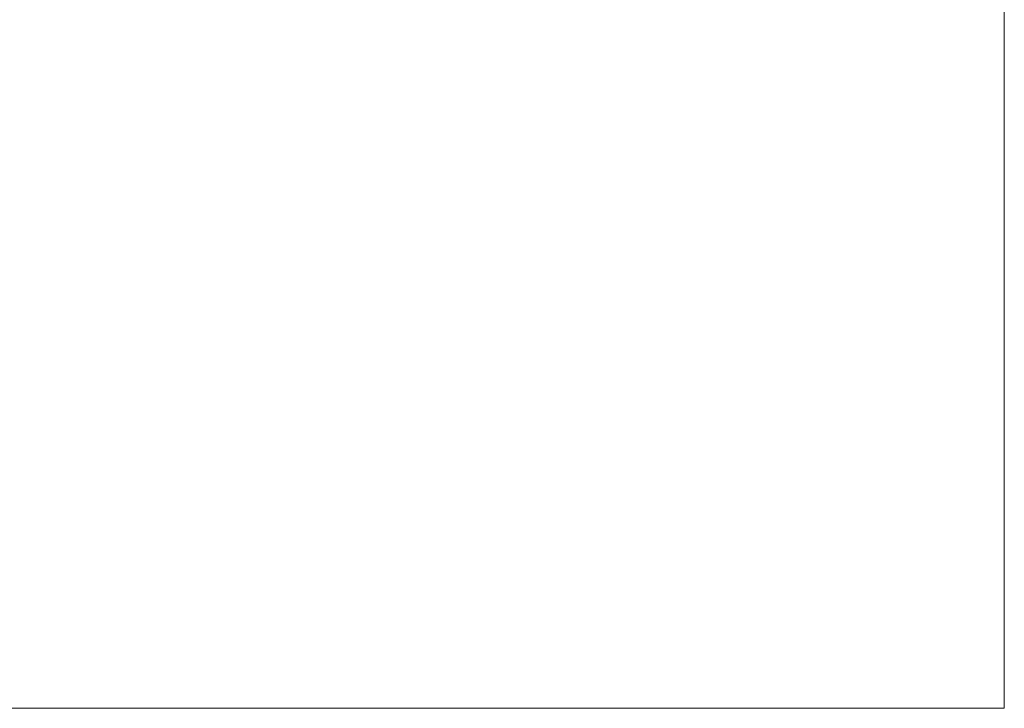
# Model space of a CAD drawing. Header units: millimetres. Extents: x -1000 to -340, y -753 to -30.
# Tile 342 of 370: x -390 to -340, y -693 to -658. Entities that reach past the tile are written whole.
import ezdxf

# ---------------------------------------------------------------- set-up
doc = ezdxf.new("R2010")
doc.units = ezdxf.units.MM
doc.layers.add('Q-SPCQ', color=91, linetype='Continuous')

# ---------------------------------------------------------------- blocks, each defined once
blk = doc.blocks.new('FamilyGeomCombination_36087-View 1')
at = {"layer": 'Q-SPCQ', "lineweight": 9}
mesh = blk.add_polyface(dxfattribs=at)
corners = [(-340, -692.835, 1216.813), (-340, -642.835, 1216.813), (-1000, -642.835, 1216.813), (-1000, -692.835, 1216.813)]
mesh.append_faces([[corners[k] for k in face] for face in [(0, 1, 2, 3)]])
mesh = blk.add_polyface(dxfattribs=at)
corners = [(-1000, -692.835, -624.187), (-1000, -642.835, -624.187), (-340, -642.835, -624.187), (-340, -692.835, -624.187)]
mesh.append_faces([[corners[k] for k in face] for face in [(0, 1, 2, 3)]])
mesh = blk.add_polyface(dxfattribs=at)
corners = [(-340, -692.835, -624.187), (-340, -642.835, -624.187), (-340, -642.835, 1216.813), (-340, -692.835, 1216.813)]
mesh.append_faces([[corners[k] for k in face] for face in [(0, 1, 2, 3)]])
mesh = blk.add_polyface(dxfattribs=at)
corners = [(-340, -692.835, 1216.813), (-1000, -692.835, 1216.813), (-1000, -692.835, -624.187), (-340, -692.835, -624.187), (-910, -692.835, 1141.813), (-390, -692.835, 1141.813), (-390, -692.835, -524.187), (-910, -692.835, -524.187)]
mesh.append_faces([[corners[k] for k in face] for face in [(0, 5, 6, 3), (3, 6, 7, 2)]], dxfattribs={"vtx0": -1, "vtx2": -1})
mesh.append_faces([[corners[k] for k in face] for face in [(4, 5, 0, 1), (7, 4, 1, 2)]], dxfattribs={"vtx1": -1, "vtx3": -1})

msp = doc.modelspace()

# ---------------------------------------------------------------- block references
at = {"layer": 'Q-SPCQ', "lineweight": 9}
msp.add_blockref('FamilyGeomCombination_36087-View 1', (0, 0), dxfattribs=at)

doc.saveas('drawing.dxf')
